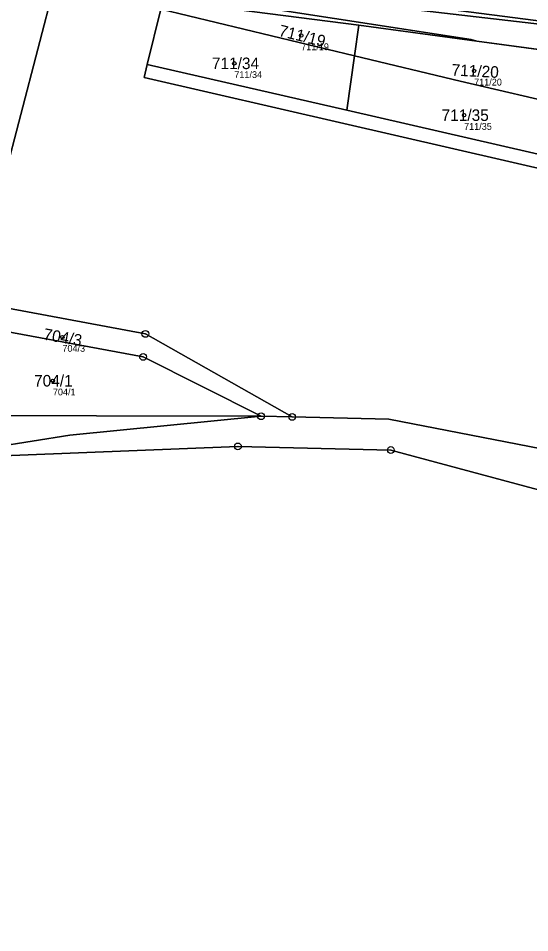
# Model space of a CAD drawing. Extents: x -653098 to -649479, y -997642 to -992666.
# Drawn here: x -652175.9 to -652100.5, y -994728.1 to -994593.4 of the extents above; entities that cross this region are included whole.
import ezdxf

# ---------------------------------------------------------------- set-up
doc = ezdxf.new("R2010")
doc.units = 0
for name, color, linetype in [('Definiční body', 7, 'Continuous'), ('Hranice parcel', 7, 'Continuous'), ('Parcelní čísla', 7, 'Continuous'), ('Polygon parcely', 7, 'Continuous'), ('Značky bodu BP', 7, 'Continuous')]:
    doc.layers.add(name, color=color, linetype=linetype)

msp = doc.modelspace()

# ---------------------------------------------------------------- linework, layer by layer
at = {"layer": 'Definiční body'}
for centre in [(-652134.2, -994595.9), (-652144.05, -994600), (-652108.72, -994601.11), (-652110.2, -994607.64), (-652169.38, -994640.35), (-652170.78, -994646.78)]:
    msp.add_circle(centre, 0.25, dxfattribs=at)
at = {"layer": 'Hranice parcel'}
for p, q in [((-652156.9, -994600.15), (-652154.86, -994592.01)), ((-652154.86, -994592.01), (-652126.33, -994598.87)), ((-652126.33, -994598.87), (-652125.68, -994594.35)), ((-652125.68, -994594.35), (-652108.32, -994596.71)), ((-652108.32, -994596.71), (-652092.94, -994598.81)), ((-652127.49, -994606.89), (-652126.33, -994598.87)), ((-652126.33, -994598.87), (-652110.78, -994602.61)), ((-652127.49, -994606.89), (-652156.9, -994600.15)), ((-652110.78, -994602.61), (-652094.3, -994606.47)), ((-652095.67, -994614.24), (-652127.49, -994606.89)), ((-652188.68, -994651.9), (-652140.11, -994652.01)), ((-652135.52, -994652.11), (-652140.11, -994652.01))]:
    msp.add_line(p, q, dxfattribs=at)
for points in [[(-651887.74, -994576.37), (-651887.59, -994616.24), (-651892.7, -994615.89), (-651910.67, -994614.63), (-651915.66, -994614.31), (-652031.39, -994602.46), (-652142.72, -994588.1)], [(-652108.32, -994596.71), (-652109.16, -994596.5), (-652170.2, -994587.06)], [(-652170.51, -994588.25), (-652177.99, -994617.17), (-652183.63, -994635.19)], [(-652142.72, -994588.1), (-652130.46, -994590.52), (-652088.47, -994595.47), (-652067.02, -994598.04), (-652032.07, -994604.97), (-652018.45, -994607.33), (-651937.97, -994616.07), (-651887.49, -994619.82), (-651872.28, -994617.25), (-651844.28, -994609.18), (-651769.69, -994611.49), (-651730.17, -994615.44), (-651668.85, -994630.76), (-651639.81, -994637.62), (-651606.56, -994644.51), (-651590.74, -994646.88), (-651579.76, -994645.65)], [(-652154.86, -994592.01), (-652154.51, -994590.62), (-652125.68, -994594.35)], [(-652156.9, -994600.15), (-652157.35, -994602.1), (-652127.91, -994608.85), (-652096.14, -994616.18), (-652067.09, -994623.25), (-652042.57, -994629.37), (-652017.83, -994633.26), (-651993.42, -994637.17), (-651961.12, -994643.19), (-651934.09, -994648.23), (-651916.45, -994651.43), (-651916.7, -994695.46)], [(-652183.63, -994635.19), (-652180.34, -994635.56), (-652157.15, -994639.88), (-652135.52, -994652.11)], [(-652140.11, -994652.01), (-652157.49, -994643.27), (-652184.58, -994638.25)], [(-652190.51, -994658.36), (-652168.27, -994654.8), (-652140.11, -994652.01)], [(-652135.52, -994652.11), (-652121.26, -994652.45), (-651984.82, -994678.96), (-651920.56, -994694.6), (-651916.7, -994695.46)], [(-651862.11, -994711.75), (-651891.78, -994706.62), (-651996.79, -994680.38), (-652060.95, -994669.31), (-652095.93, -994663.72), (-652120.99, -994656.99), (-652143.52, -994656.46), (-652190.51, -994658.36)]]:
    msp.add_lwpolyline(points, dxfattribs=at)
at = {"layer": 'Polygon parcely'}
for points in [[(-651887.74, -994576.37), (-651890.52, -994572.09), (-651959.94, -994564.72), (-652012.5, -994559.14), (-652151.98, -994542.2), (-652168.62, -994580.96), (-652169.29, -994583.56), (-652142.72, -994588.1), (-652031.39, -994602.46), (-651915.66, -994614.31), (-651910.67, -994614.63), (-651892.7, -994615.89), (-651887.59, -994616.24)], [(-652191.49, -994583.5), (-652192.46, -994583.31), (-652194.08, -994583), (-652196.88, -994582.45), (-652212.27, -994609.23), (-652223.36, -994622.91), (-652227.2, -994634.86), (-652212.54, -994633.5), (-652210.66, -994633.33), (-652210.12, -994633.28), (-652209.63, -994633.32), (-652199.85, -994634.02), (-652198.81, -994634.1), (-652197.06, -994634.22), (-652183.63, -994635.19), (-652177.99, -994617.17), (-652170.51, -994588.25), (-652179.53, -994586.08), (-652181.17, -994585.69), (-652182.16, -994585.45), (-652184.9, -994584.79)], [(-652108.32, -994596.71), (-652109.16, -994596.5), (-652170.2, -994587.06), (-652170.51, -994588.25), (-652154.86, -994592.01), (-652154.51, -994590.62), (-652125.68, -994594.35)], [(-652180.34, -994635.56), (-652157.15, -994639.88), (-652135.52, -994652.11), (-652121.26, -994652.45), (-651984.82, -994678.96), (-651920.56, -994694.6), (-651916.7, -994695.46), (-651916.45, -994651.43), (-651934.09, -994648.23), (-651961.12, -994643.19), (-651993.42, -994637.17), (-652017.83, -994633.26), (-652042.57, -994629.37), (-652067.09, -994623.25), (-652096.14, -994616.18), (-652127.91, -994608.85), (-652157.35, -994602.1), (-652156.9, -994600.15), (-652154.86, -994592.01), (-652170.51, -994588.25), (-652177.99, -994617.17), (-652183.63, -994635.19)], [(-652126.33, -994598.87), (-652125.68, -994594.35), (-652154.51, -994590.62), (-652154.86, -994592.01)], [(-652126.33, -994598.87), (-652154.86, -994592.01), (-652156.9, -994600.15), (-652127.49, -994606.89)], [(-652094.3, -994606.47), (-652092.94, -994598.81), (-652108.32, -994596.71), (-652125.68, -994594.35), (-652126.33, -994598.87), (-652110.78, -994602.61)], [(-652094.3, -994606.47), (-652110.78, -994602.61), (-652126.33, -994598.87), (-652127.49, -994606.89), (-652095.67, -994614.24)], [(-651913.95, -994649.76), (-651933.72, -994646.26), (-651960.76, -994641.22), (-651993.05, -994635.2), (-652017.54, -994631.28), (-652042.26, -994627.39), (-652066.63, -994621.3), (-652095.67, -994614.24), (-652127.49, -994606.89), (-652156.9, -994600.15), (-652157.35, -994602.1), (-652127.91, -994608.85), (-652096.14, -994616.18), (-652067.09, -994623.25), (-652042.57, -994629.37), (-652017.83, -994633.26), (-651993.42, -994637.17), (-651961.12, -994643.19), (-651934.09, -994648.23), (-651916.45, -994651.43), (-651916.7, -994695.46), (-651914.72, -994695.97), (-651914.39, -994676.19), (-651914.06, -994656.51)], [(-652135.52, -994652.11), (-652157.15, -994639.88), (-652180.34, -994635.56), (-652183.63, -994635.19), (-652184.58, -994638.25), (-652157.49, -994643.27), (-652140.11, -994652.01)], [(-652140.11, -994652.01), (-652157.49, -994643.27), (-652184.58, -994638.25), (-652187.09, -994646.27), (-652188.68, -994651.9)], [(-652168.27, -994654.8), (-652140.11, -994652.01), (-652188.68, -994651.9), (-652190.51, -994658.36)], [(-651862.11, -994711.75), (-651891.78, -994706.62), (-651996.79, -994680.38), (-652060.95, -994669.31), (-652095.93, -994663.72), (-652120.99, -994656.99), (-652143.52, -994656.46), (-652190.51, -994658.36), (-652191.32, -994661.21), (-652207.75, -994719.34), (-652225.62, -994834.33), (-652192.88, -994836.21), (-652193.33, -994837.97), (-652192.32, -994840.96), (-652176.18, -994835.19), (-652167.83, -994833.96), (-652134.26, -994829.85), (-652109.71, -994831.46), (-652137, -994752.18), (-652068.56, -994769.31), (-651985.26, -994782.48), (-651897.58, -994793.47), (-651870.23, -994798.31)]]:
    msp.add_lwpolyline(points, close=True, dxfattribs=at)
for points in [[(-651825.96, -994606.95), (-651868.57, -994605.57), (-651871.68, -994605.47), (-651869.9, -994570.27), (-651869.65, -994567.16), (-651886.8, -994561.75), (-651887.33, -994565.87), (-651887.74, -994576.37), (-651887.59, -994616.24), (-651892.7, -994615.89), (-651910.67, -994614.63), (-651915.66, -994614.31), (-652031.39, -994602.46), (-652142.72, -994588.1), (-652130.46, -994590.52), (-652088.47, -994595.47), (-652067.02, -994598.04), (-652032.07, -994604.97), (-652018.45, -994607.33), (-651937.97, -994616.07), (-651887.49, -994619.82), (-651872.28, -994617.25), (-651844.28, -994609.18)], [(-651844.28, -994609.18), (-651872.28, -994617.25), (-651887.49, -994619.82), (-651937.97, -994616.07), (-652018.45, -994607.33), (-652032.07, -994604.97), (-652067.02, -994598.04), (-652088.47, -994595.47), (-652130.46, -994590.52), (-652142.72, -994588.1), (-652169.29, -994583.56), (-652170.2, -994587.06), (-652109.16, -994596.5), (-652108.32, -994596.71), (-652092.94, -994598.81), (-652088.67, -994599.14), (-652067.3, -994601.51), (-652032.9, -994608.63), (-652018.99, -994611), (-651937.96, -994619.65), (-651887.54, -994623.11), (-651871.75, -994620.7), (-651843.97, -994612.96)], [(-651837.94, -994708.26), (-651869.76, -994703.31), (-651886.32, -994701.83), (-651890.65, -994701.44), (-651899.7, -994699.88), (-651914.72, -994695.97), (-651916.7, -994695.46), (-651920.56, -994694.6), (-651984.82, -994678.96), (-652121.26, -994652.45), (-652135.52, -994652.11), (-652140.11, -994652.01), (-652168.27, -994654.8), (-652190.51, -994658.36), (-652143.52, -994656.46), (-652120.99, -994656.99), (-652095.93, -994663.72), (-652060.95, -994669.31), (-651996.79, -994680.38), (-651891.78, -994706.62), (-651862.11, -994711.75), (-651822.91, -994719.34)]]:
    msp.add_lwpolyline(points, dxfattribs=at)
at = {"layer": 'Značky bodu BP'}
for centre, radius in [((-652157.15, -994639.88), 0.5), ((-652157.15, -994639.88), 0.0303), ((-652157.49, -994643.27), 0.5), ((-652157.49, -994643.27), 0.0303), ((-652140.11, -994652.01), 0.5), ((-652135.52, -994652.11), 0.5), ((-652140.11, -994652.01), 0.0303), ((-652135.52, -994652.11), 0.0303), ((-652143.52, -994656.46), 0.5), ((-652143.52, -994656.46), 0.0303), ((-652120.99, -994656.99), 0.5), ((-652120.99, -994656.99), 0.0303)]:
    msp.add_circle(centre, radius, dxfattribs=at)

# ---------------------------------------------------------------- texts
at = {"layer": 'Definiční body'}
for s, p in [('711/19', (-652134.2, -994598.06)), ('711/34', (-652144.05, -994602.16)), ('711/20', (-652108.72, -994603.27)), ('711/35', (-652110.2, -994609.8)), ('704/3', (-652169.38, -994642.51)), ('704/1', (-652170.78, -994648.94))]:
    msp.add_text(s, height=1, dxfattribs=at).set_placement(p)
at = {"layer": 'Parcelní čísla'}
for s, rotation, p in [('711/19', 346, (-652137.61, -994595.93)), ('711/20', 357, (-652112.07, -994601.79)), ('704/3', 350, (-652172.26, -994640.71))]:
    msp.add_text(s, height=1.7, rotation=rotation, dxfattribs=at).set_placement(p)
for s, p in [('711/34', (-652147.35, -994600.85)), ('711/35', (-652113.51, -994608.49)), ('704/1', (-652173.55, -994647.63))]:
    msp.add_text(s, height=1.7, dxfattribs=at).set_placement(p)

doc.saveas('drawing.dxf')
